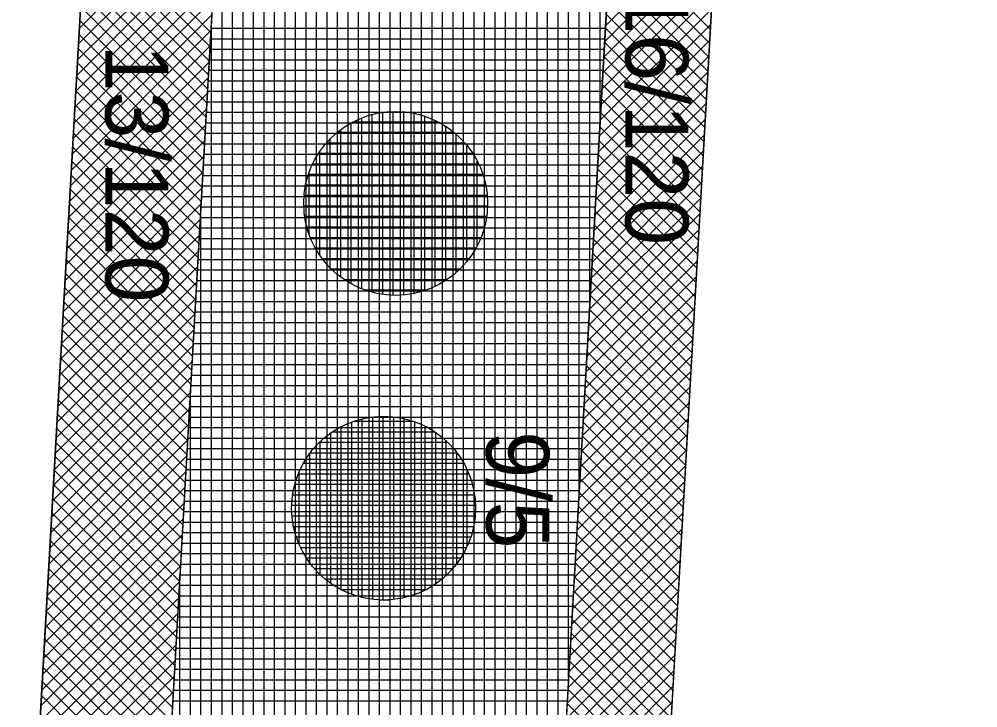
# Model space of a CAD drawing. Extents: x -565346 to -564154, y -1097386 to -1095620.
# Drawn here: x -564287.65 to -564269.4, y -1096972.52 to -1096959.42 of the extents above; entities that cross this region are included whole.
import ezdxf

# ---------------------------------------------------------------- set-up
doc = ezdxf.new("R2010")
doc.units = 0
for name, color, linetype in [('Vrstva 1', 7, 'Continuous'), ('Vrstva 13', 7, 'Continuous'), ('Vrstva 40', 7, 'Continuous'), ('Vrstva 41', 7, 'Continuous'), ('Vrstva 42', 7, 'Continuous'), ('Vrstva 43', 7, 'Continuous'), ('Vrstva 44', 7, 'Continuous')]:
    doc.layers.add(name, color=color, linetype=linetype)

msp = doc.modelspace()

# ---------------------------------------------------------------- linework, layer by layer
at = {"layer": 'Vrstva 1'}
msp.add_line((-564296.5, -1097135.53), (-564285.9, -1096948.97), dxfattribs=at)
at = {"layer": 'Vrstva 13'}
msp.add_line((-564277.71, -1097016.43), (-564269.4, -1096869.98), dxfattribs=at)
at = {"layer": 'Vrstva 41'}
for points in [[(-564296.782, -1097140.492), (-564294.286, -1097140.634), (-564282.373, -1096930.972), (-564284.87, -1096930.83)], [(-564272.899, -1096931.51), (-564274.888, -1096931.397), (-564286.791, -1097141.059), (-564284.798, -1097141.172)]]:
    msp.add_lwpolyline(points, close=True, dxfattribs=at)
at = {"layer": 'Vrstva 42'}
for p, q in [((-564283.848, -1096956.934), (-564286.504, -1096959.59)), ((-564283.865, -1096957.234), (-564286.521, -1096959.89)), ((-564286.374, -1096957.303), (-564284.004, -1096959.673)), ((-564283.882, -1096957.534), (-564286.538, -1096960.19)), ((-564286.389, -1096957.57), (-564284.019, -1096959.941)), ((-564274.37, -1096957.426), (-564276.486, -1096959.542)), ((-564274.387, -1096957.726), (-564276.503, -1096959.842)), ((-564276.382, -1096957.719), (-564274.494, -1096959.607)), ((-564283.899, -1096957.834), (-564286.555, -1096960.49)), ((-564286.405, -1096957.838), (-564284.034, -1096960.208)), ((-564286.42, -1096958.106), (-564284.049, -1096960.476)), ((-564274.404, -1096958.026), (-564276.52, -1096960.142)), ((-564276.398, -1096957.986), (-564274.509, -1096959.875)), ((-564283.916, -1096958.134), (-564286.572, -1096960.79)), ((-564276.413, -1096958.254), (-564274.524, -1096960.143)), ((-564283.933, -1096958.434), (-564286.589, -1096961.09)), ((-564286.435, -1096958.373), (-564284.065, -1096960.744)), ((-564274.421, -1096958.326), (-564276.537, -1096960.442)), ((-564286.45, -1096958.641), (-564284.08, -1096961.011)), ((-564274.438, -1096958.626), (-564276.554, -1096960.742)), ((-564276.428, -1096958.522), (-564274.539, -1096960.41)), ((-564283.95, -1096958.734), (-564286.606, -1096961.39)), ((-564276.443, -1096958.789), (-564274.555, -1096960.678)), ((-564286.465, -1096958.909), (-564284.095, -1096961.279)), ((-564274.455, -1096958.926), (-564276.571, -1096961.042)), ((-564283.967, -1096959.034), (-564286.623, -1096961.69)), ((-564286.481, -1096959.176), (-564284.11, -1096961.547)), ((-564276.458, -1096959.057), (-564274.57, -1096960.946)), ((-564283.984, -1096959.333), (-564286.641, -1096961.99)), ((-564274.472, -1096959.226), (-564276.588, -1096961.341)), ((-564276.474, -1096959.325), (-564274.585, -1096961.213)), ((-564286.496, -1096959.444), (-564284.125, -1096961.814)), ((-564274.489, -1096959.525), (-564276.605, -1096961.641)), ((-564284.002, -1096959.633), (-564286.658, -1096962.289)), ((-564286.511, -1096959.711), (-564284.141, -1096962.082)), ((-564276.489, -1096959.592), (-564274.6, -1096961.481)), ((-564284.019, -1096959.933), (-564286.675, -1096962.589)), ((-564274.506, -1096959.825), (-564276.622, -1096961.941)), ((-564276.504, -1096959.86), (-564274.615, -1096961.749)), ((-564286.526, -1096959.979), (-564284.156, -1096962.35)), ((-564274.523, -1096960.125), (-564276.639, -1096962.241)), ((-564284.036, -1096960.233), (-564286.692, -1096962.889)), ((-564286.542, -1096960.247), (-564284.171, -1096962.617)), ((-564276.519, -1096960.128), (-564274.63, -1096962.016)), ((-564274.54, -1096960.425), (-564276.656, -1096962.541)), ((-564276.534, -1096960.395), (-564274.646, -1096962.284)), ((-564284.053, -1096960.533), (-564286.709, -1096963.189)), ((-564286.557, -1096960.514), (-564284.186, -1096962.885)), ((-564276.549, -1096960.663), (-564274.661, -1096962.552)), ((-564284.07, -1096960.833), (-564286.726, -1096963.489)), ((-564286.572, -1096960.782), (-564284.201, -1096963.152)), ((-564274.557, -1096960.725), (-564276.673, -1096962.841)), ((-564274.574, -1096961.025), (-564276.69, -1096963.141)), ((-564276.565, -1096960.931), (-564274.676, -1096962.819)), ((-564284.087, -1096961.133), (-564286.743, -1096963.789)), ((-564286.587, -1096961.05), (-564284.217, -1096963.42)), ((-564276.58, -1096961.198), (-564274.691, -1096963.087)), ((-564286.602, -1096961.317), (-564284.232, -1096963.688)), ((-564274.591, -1096961.325), (-564276.707, -1096963.441)), ((-564284.104, -1096961.433), (-564286.76, -1096964.089)), ((-564286.618, -1096961.585), (-564284.247, -1096963.955)), ((-564276.595, -1096961.466), (-564274.706, -1096963.355)), ((-564284.121, -1096961.733), (-564286.777, -1096964.389)), ((-564274.608, -1096961.624), (-564276.724, -1096963.74)), ((-564276.61, -1096961.734), (-564274.722, -1096963.622)), ((-564286.633, -1096961.853), (-564284.262, -1096964.223)), ((-564274.625, -1096961.924), (-564276.741, -1096964.04)), ((-564284.138, -1096962.032), (-564286.794, -1096964.688)), ((-564286.648, -1096962.12), (-564284.278, -1096964.491)), ((-564276.625, -1096962.001), (-564274.737, -1096963.89)), ((-564274.642, -1096962.224), (-564276.758, -1096964.34)), ((-564276.641, -1096962.269), (-564274.752, -1096964.158)), ((-564284.155, -1096962.332), (-564286.811, -1096964.988)), ((-564286.663, -1096962.388), (-564284.293, -1096964.758)), ((-564284.172, -1096962.632), (-564286.828, -1096965.288)), ((-564286.678, -1096962.655), (-564284.308, -1096965.026)), ((-564274.659, -1096962.524), (-564276.775, -1096964.64)), ((-564276.656, -1096962.536), (-564274.767, -1096964.425)), ((-564274.676, -1096962.824), (-564276.792, -1096964.94)), ((-564276.671, -1096962.804), (-564274.782, -1096964.693)), ((-564284.189, -1096962.932), (-564286.845, -1096965.588)), ((-564286.694, -1096962.923), (-564284.323, -1096965.294)), ((-564286.709, -1096963.191), (-564284.338, -1096965.561)), ((-564274.693, -1096963.124), (-564276.809, -1096965.24)), ((-564276.686, -1096963.072), (-564274.798, -1096964.96)), ((-564284.206, -1096963.232), (-564286.862, -1096965.888)), ((-564276.701, -1096963.339), (-564274.813, -1096965.228)), ((-564284.223, -1096963.532), (-564286.879, -1096966.188)), ((-564286.724, -1096963.458), (-564284.354, -1096965.829)), ((-564274.71, -1096963.424), (-564276.826, -1096965.54)), ((-564286.739, -1096963.726), (-564284.369, -1096966.096)), ((-564274.727, -1096963.723), (-564276.843, -1096965.839)), ((-564276.717, -1096963.607), (-564274.828, -1096965.496)), ((-564284.24, -1096963.832), (-564286.896, -1096966.488)), ((-564276.732, -1096963.875), (-564274.843, -1096965.763)), ((-564284.257, -1096964.132), (-564286.913, -1096966.788)), ((-564286.754, -1096963.994), (-564284.384, -1096966.364)), ((-564274.744, -1096964.023), (-564276.86, -1096966.139)), ((-564276.747, -1096964.142), (-564274.858, -1096966.031)), ((-564286.77, -1096964.261), (-564284.399, -1096966.632)), ((-564274.761, -1096964.323), (-564276.877, -1096966.439)), ((-564284.274, -1096964.431), (-564286.93, -1096967.087)), ((-564276.762, -1096964.41), (-564274.873, -1096966.299)), ((-564286.785, -1096964.529), (-564284.414, -1096966.899)), ((-564274.778, -1096964.623), (-564276.894, -1096966.739)), ((-564276.777, -1096964.678), (-564274.889, -1096966.566)), ((-564284.291, -1096964.731), (-564286.947, -1096967.387)), ((-564286.8, -1096964.797), (-564284.43, -1096967.167)), ((-564284.308, -1096965.031), (-564286.964, -1096967.687)), ((-564274.795, -1096964.923), (-564276.911, -1096967.039)), ((-564276.793, -1096964.945), (-564274.904, -1096966.834)), ((-564286.815, -1096965.064), (-564284.445, -1096967.435)), ((-564274.812, -1096965.223), (-564276.928, -1096967.339)), ((-564276.808, -1096965.213), (-564274.919, -1096967.102)), ((-564284.325, -1096965.331), (-564286.981, -1096967.987)), ((-564286.83, -1096965.332), (-564284.46, -1096967.702)), ((-564286.846, -1096965.6), (-564284.475, -1096967.97)), ((-564274.829, -1096965.523), (-564276.946, -1096967.639)), ((-564276.823, -1096965.481), (-564274.934, -1096967.369)), ((-564284.342, -1096965.631), (-564286.998, -1096968.287)), ((-564276.838, -1096965.748), (-564274.949, -1096967.637)), ((-564284.359, -1096965.931), (-564287.015, -1096968.587)), ((-564286.861, -1096965.867), (-564284.49, -1096968.238)), ((-564274.846, -1096965.822), (-564276.963, -1096967.939)), ((-564286.876, -1096966.135), (-564284.506, -1096968.505)), ((-564274.863, -1096966.122), (-564276.98, -1096968.238)), ((-564276.853, -1096966.016), (-564274.965, -1096967.905)), ((-564284.376, -1096966.231), (-564287.032, -1096968.887)), ((-564276.869, -1096966.284), (-564274.98, -1096968.172)), ((-564286.891, -1096966.402), (-564284.521, -1096968.773)), ((-564274.88, -1096966.422), (-564276.997, -1096968.538)), ((-564284.393, -1096966.531), (-564287.049, -1096969.187)), ((-564286.906, -1096966.67), (-564284.536, -1096969.04)), ((-564276.884, -1096966.551), (-564274.995, -1096968.44)), ((-564284.41, -1096966.831), (-564287.066, -1096969.487)), ((-564274.898, -1096966.722), (-564277.014, -1096968.838)), ((-564276.899, -1096966.819), (-564275.01, -1096968.708)), ((-564286.922, -1096966.938), (-564284.551, -1096969.308)), ((-564274.915, -1096967.022), (-564277.031, -1096969.138)), ((-564284.428, -1096967.13), (-564287.083, -1096969.786)), ((-564286.937, -1096967.205), (-564284.566, -1096969.576)), ((-564276.914, -1096967.086), (-564275.025, -1096968.975)), ((-564274.932, -1096967.322), (-564277.048, -1096969.438)), ((-564276.929, -1096967.354), (-564275.041, -1096969.243)), ((-564284.445, -1096967.43), (-564287.101, -1096970.086)), ((-564286.952, -1096967.473), (-564284.582, -1096969.843)), ((-564284.462, -1096967.73), (-564287.118, -1096970.386)), ((-564286.967, -1096967.741), (-564284.597, -1096970.111)), ((-564274.949, -1096967.622), (-564277.065, -1096969.738)), ((-564276.945, -1096967.622), (-564275.056, -1096969.511)), ((-564274.966, -1096967.921), (-564277.082, -1096970.038)), ((-564276.96, -1096967.889), (-564275.071, -1096969.778)), ((-564284.479, -1096968.03), (-564287.135, -1096970.686)), ((-564286.982, -1096968.008), (-564284.612, -1096970.379)), ((-564276.975, -1096968.157), (-564275.086, -1096970.046)), ((-564284.496, -1096968.33), (-564287.152, -1096970.986)), ((-564286.998, -1096968.276), (-564284.627, -1096970.646)), ((-564274.983, -1096968.221), (-564277.099, -1096970.337)), ((-564275, -1096968.521), (-564277.116, -1096970.637)), ((-564276.99, -1096968.425), (-564275.101, -1096970.314)), ((-564284.513, -1096968.63), (-564287.169, -1096971.286)), ((-564287.013, -1096968.544), (-564284.642, -1096970.914)), ((-564277.005, -1096968.692), (-564275.117, -1096970.581)), ((-564287.028, -1096968.811), (-564284.658, -1096971.182)), ((-564275.017, -1096968.821), (-564277.133, -1096970.937)), ((-564284.53, -1096968.93), (-564287.186, -1096971.586)), ((-564277.021, -1096968.96), (-564275.132, -1096970.849)), ((-564284.547, -1096969.23), (-564287.203, -1096971.886)), ((-564287.043, -1096969.079), (-564284.673, -1096971.449)), ((-564275.034, -1096969.121), (-564277.15, -1096971.237)), ((-564277.036, -1096969.228), (-564275.147, -1096971.117)), ((-564287.058, -1096969.346), (-564284.688, -1096971.717)), ((-564275.051, -1096969.421), (-564277.167, -1096971.537)), ((-564284.564, -1096969.529), (-564287.22, -1096972.185)), ((-564287.074, -1096969.614), (-564284.703, -1096971.984)), ((-564277.051, -1096969.495), (-564275.162, -1096971.384)), ((-564275.068, -1096969.721), (-564277.184, -1096971.837)), ((-564277.066, -1096969.763), (-564275.177, -1096971.652)), ((-564284.581, -1096969.829), (-564287.237, -1096972.485)), ((-564287.089, -1096969.882), (-564284.719, -1096972.252)), ((-564284.598, -1096970.129), (-564287.254, -1096972.785)), ((-564287.104, -1096970.149), (-564284.734, -1096972.52)), ((-564275.085, -1096970.021), (-564277.201, -1096972.137)), ((-564277.081, -1096970.031), (-564275.192, -1096971.919)), ((-564275.102, -1096970.32), (-564277.218, -1096972.437)), ((-564277.097, -1096970.298), (-564275.208, -1096972.187)), ((-564284.615, -1096970.429), (-564287.271, -1096973.085)), ((-564287.119, -1096970.417), (-564284.749, -1096972.787)), ((-564287.135, -1096970.685), (-564284.764, -1096973.055)), ((-564275.119, -1096970.62), (-564277.235, -1096972.736)), ((-564277.112, -1096970.566), (-564275.223, -1096972.455)), ((-564284.632, -1096970.729), (-564287.288, -1096973.385)), ((-564277.127, -1096970.834), (-564275.238, -1096972.722)), ((-564284.649, -1096971.029), (-564287.305, -1096973.685)), ((-564287.15, -1096970.952), (-564284.779, -1096973.323)), ((-564275.136, -1096970.92), (-564277.252, -1096973.036)), ((-564287.165, -1096971.22), (-564284.795, -1096973.59)), ((-564275.153, -1096971.22), (-564277.269, -1096973.336)), ((-564277.142, -1096971.101), (-564275.253, -1096972.99)), ((-564284.666, -1096971.329), (-564287.322, -1096973.985)), ((-564277.157, -1096971.369), (-564275.268, -1096973.258)), ((-564287.18, -1096971.488), (-564284.81, -1096973.858)), ((-564275.17, -1096971.52), (-564277.286, -1096973.636)), ((-564284.683, -1096971.629), (-564287.339, -1096974.285)), ((-564287.195, -1096971.755), (-564284.825, -1096974.126)), ((-564277.172, -1096971.637), (-564275.284, -1096973.525)), ((-564284.7, -1096971.929), (-564287.356, -1096974.584)), ((-564275.187, -1096971.82), (-564277.303, -1096973.936)), ((-564277.188, -1096971.904), (-564275.299, -1096973.793)), ((-564287.211, -1096972.023), (-564284.84, -1096974.393)), ((-564275.204, -1096972.12), (-564277.32, -1096974.236)), ((-564277.203, -1096972.172), (-564275.314, -1096974.061)), ((-564284.717, -1096972.228), (-564287.373, -1096974.884)), ((-564287.226, -1096972.29), (-564284.855, -1096974.661)), ((-564275.221, -1096972.419), (-564277.337, -1096974.536)), ((-564277.218, -1096972.439), (-564275.329, -1096974.328))]:
    msp.add_line(p, q, dxfattribs=at)
at = {"layer": 'Vrstva 43'}
for p, q in [((-564276.59, -1096961.376), (-564276.59, -1096837.833)), ((-564276.79, -1096964.899), (-564276.79, -1096841.356)), ((-564276.99, -1096968.422), (-564276.99, -1096844.879)), ((-564277.19, -1096971.945), (-564277.19, -1096848.402)), ((-564277.39, -1096975.468), (-564277.39, -1096851.925)), ((-564277.59, -1096978.991), (-564277.59, -1096855.448)), ((-564277.79, -1096982.513), (-564277.79, -1096858.971)), ((-564277.99, -1096986.036), (-564277.99, -1096862.494)), ((-564278.19, -1096989.559), (-564278.19, -1096866.017)), ((-564278.39, -1096993.082), (-564278.39, -1096869.541)), ((-564278.59, -1096996.605), (-564278.59, -1096873.065)), ((-564278.79, -1097000.128), (-564278.79, -1096876.59)), ((-564278.99, -1097003.651), (-564278.99, -1096880.115)), ((-564279.19, -1097007.173), (-564279.19, -1096883.64)), ((-564279.39, -1097010.696), (-564279.39, -1096887.165)), ((-564279.59, -1097014.219), (-564279.59, -1096890.689)), ((-564279.79, -1097017.742), (-564279.79, -1096894.214)), ((-564279.99, -1097021.265), (-564279.99, -1096897.739)), ((-564280.19, -1097024.788), (-564280.19, -1096901.264)), ((-564280.39, -1097028.31), (-564280.39, -1096904.789)), ((-564281.59, -1097049.447), (-564281.59, -1096906.094)), ((-564281.39, -1097045.925), (-564281.39, -1096906.085)), ((-564281.19, -1097042.402), (-564281.19, -1096906.075)), ((-564280.99, -1097038.879), (-564280.99, -1096906.065)), ((-564280.79, -1097035.356), (-564280.79, -1096906.056)), ((-564280.59, -1097031.833), (-564280.59, -1096906.046)), ((-564282.19, -1097060.016), (-564282.19, -1096906.123)), ((-564281.99, -1097056.493), (-564281.99, -1096906.114)), ((-564281.79, -1097052.97), (-564281.79, -1096906.104)), ((-564282.39, -1097063.539), (-564282.39, -1096931.271)), ((-564282.59, -1097067.062), (-564282.59, -1096934.791)), ((-564282.79, -1097070.585), (-564282.79, -1096938.311)), ((-564282.99, -1097074.107), (-564282.99, -1096941.831)), ((-564283.19, -1097077.63), (-564283.19, -1096945.351)), ((-564283.39, -1097081.153), (-564283.39, -1096948.871)), ((-564283.59, -1097084.676), (-564283.59, -1096952.391)), ((-564283.79, -1097088.199), (-564283.79, -1096955.91)), ((-564283.99, -1097091.722), (-564283.99, -1096959.43)), ((-564283.999, -1096959.59), (-564276.489, -1096959.59)), ((-564284.01, -1096959.79), (-564276.5, -1096959.79)), ((-564284.022, -1096959.99), (-564276.511, -1096959.99)), ((-564284.033, -1096960.19), (-564276.523, -1096960.19)), ((-564284.045, -1096960.39), (-564276.534, -1096960.39)), ((-564284.056, -1096960.59), (-564276.545, -1096960.59)), ((-564284.067, -1096960.79), (-564276.557, -1096960.79)), ((-564284.079, -1096960.99), (-564276.568, -1096960.99)), ((-564284.09, -1096961.19), (-564276.579, -1096961.19)), ((-564284.101, -1096961.39), (-564276.591, -1096961.39)), ((-564284.113, -1096961.59), (-564276.602, -1096961.59)), ((-564284.124, -1096961.79), (-564276.613, -1096961.79)), ((-564284.135, -1096961.99), (-564276.625, -1096961.99)), ((-564284.147, -1096962.19), (-564276.636, -1096962.19)), ((-564284.158, -1096962.39), (-564276.648, -1096962.39)), ((-564284.17, -1096962.59), (-564276.659, -1096962.59)), ((-564284.181, -1096962.79), (-564276.67, -1096962.79)), ((-564284.192, -1096962.99), (-564276.682, -1096962.99)), ((-564284.19, -1097095.244), (-564284.19, -1096962.95)), ((-564284.204, -1096963.19), (-564276.693, -1096963.19)), ((-564284.215, -1096963.39), (-564276.704, -1096963.39)), ((-564284.226, -1096963.59), (-564276.716, -1096963.59)), ((-564284.238, -1096963.79), (-564276.727, -1096963.79)), ((-564284.249, -1096963.99), (-564276.738, -1096963.99)), ((-564284.26, -1096964.19), (-564276.75, -1096964.19)), ((-564284.272, -1096964.39), (-564276.761, -1096964.39)), ((-564284.283, -1096964.59), (-564276.772, -1096964.59)), ((-564284.295, -1096964.79), (-564276.784, -1096964.79)), ((-564284.306, -1096964.99), (-564276.795, -1096964.99)), ((-564284.317, -1096965.19), (-564276.807, -1096965.19)), ((-564284.329, -1096965.39), (-564276.818, -1096965.39)), ((-564284.34, -1096965.59), (-564276.829, -1096965.59)), ((-564284.351, -1096965.79), (-564276.841, -1096965.79)), ((-564284.363, -1096965.99), (-564276.852, -1096965.99)), ((-564284.374, -1096966.19), (-564276.863, -1096966.19)), ((-564284.39, -1097098.767), (-564284.39, -1096966.47)), ((-564284.385, -1096966.39), (-564276.875, -1096966.39)), ((-564284.397, -1096966.59), (-564276.886, -1096966.59)), ((-564284.408, -1096966.79), (-564276.897, -1096966.79)), ((-564284.42, -1096966.99), (-564276.909, -1096966.99)), ((-564284.431, -1096967.19), (-564276.92, -1096967.19)), ((-564284.442, -1096967.39), (-564276.931, -1096967.39)), ((-564284.454, -1096967.59), (-564276.943, -1096967.59)), ((-564284.465, -1096967.79), (-564276.954, -1096967.79)), ((-564284.476, -1096967.99), (-564276.965, -1096967.99)), ((-564284.488, -1096968.19), (-564276.977, -1096968.19)), ((-564284.499, -1096968.39), (-564276.988, -1096968.39)), ((-564284.51, -1096968.59), (-564277, -1096968.59)), ((-564284.522, -1096968.79), (-564277.011, -1096968.79)), ((-564284.533, -1096968.99), (-564277.022, -1096968.99)), ((-564284.545, -1096969.19), (-564277.034, -1096969.19)), ((-564284.556, -1096969.39), (-564277.045, -1096969.39)), ((-564284.567, -1096969.59), (-564277.056, -1096969.59)), ((-564284.579, -1096969.79), (-564277.068, -1096969.79)), ((-564284.59, -1096969.99), (-564277.079, -1096969.99)), ((-564284.59, -1097102.29), (-564284.59, -1096969.99)), ((-564284.601, -1096970.19), (-564277.09, -1096970.19)), ((-564284.613, -1096970.39), (-564277.102, -1096970.39)), ((-564284.624, -1096970.59), (-564277.113, -1096970.59)), ((-564284.635, -1096970.79), (-564277.124, -1096970.79)), ((-564284.647, -1096970.99), (-564277.136, -1096970.99)), ((-564284.658, -1096971.19), (-564277.147, -1096971.19)), ((-564284.67, -1096971.39), (-564277.158, -1096971.39)), ((-564284.681, -1096971.59), (-564277.17, -1096971.59)), ((-564284.692, -1096971.79), (-564277.181, -1096971.79)), ((-564284.704, -1096971.99), (-564277.193, -1096971.99)), ((-564284.715, -1096972.19), (-564277.204, -1096972.19)), ((-564284.726, -1096972.39), (-564277.215, -1096972.39))]:
    msp.add_line(p, q, dxfattribs=at)
msp.add_lwpolyline([(-564283.37, -1096906.18), (-564284.87, -1096930.83), (-564282.373, -1096930.972), (-564294.286, -1097140.634), (-564296.782, -1097140.492), (-564297.42, -1097150.37), (-564294.347, -1097150.646), (-564303.226, -1097307.04), (-564304.096, -1097322.37), (-564304.399, -1097332.838), (-564302.848, -1097333.175), (-564297.082, -1097322.329), (-564293.197, -1097253.877), (-564289.027, -1097180.417), (-564287.358, -1097151.043), (-564285.364, -1097151.156), (-564284.798, -1097141.172), (-564286.791, -1097141.059), (-564274.888, -1096931.397), (-564272.899, -1096931.51), (-564271.475, -1096906.55)], dxfattribs=at)
at = {"layer": 'Vrstva 44'}
for p, q in [((-564280.73, -1096964.655), (-564280.73, -1096961.193)), ((-564280.53, -1096964.673), (-564280.53, -1096961.177)), ((-564280.33, -1096964.666), (-564280.33, -1096961.182)), ((-564280.13, -1096964.636), (-564280.13, -1096961.21)), ((-564281.33, -1096964.454), (-564281.33, -1096961.394)), ((-564281.287, -1096961.37), (-564279.682, -1096961.37)), ((-564281.13, -1096964.55), (-564281.13, -1096961.298)), ((-564280.93, -1096964.615), (-564280.93, -1096961.233)), ((-564279.93, -1096964.582), (-564279.93, -1096961.266)), ((-564279.73, -1096964.503), (-564279.73, -1096961.347)), ((-564281.59, -1096961.57), (-564279.376, -1096961.57)), ((-564281.53, -1096964.325), (-564281.53, -1096961.522)), ((-564279.53, -1096964.389), (-564279.53, -1096961.458)), ((-564281.73, -1096964.151), (-564281.73, -1096961.698)), ((-564279.33, -1096964.238), (-564279.33, -1096961.611)), ((-564281.93, -1096963.908), (-564281.93, -1096961.941)), ((-564281.799, -1096961.77), (-564279.171, -1096961.77)), ((-564279.13, -1096964.029), (-564279.13, -1096961.817)), ((-564281.949, -1096961.97), (-564279.019, -1096961.97)), ((-564278.93, -1096963.725), (-564278.93, -1096962.123)), ((-564282.063, -1096962.17), (-564278.907, -1096962.17)), ((-564282.143, -1096962.37), (-564278.825, -1096962.37)), ((-564282.13, -1096963.515), (-564282.13, -1096962.33)), ((-564282.196, -1096962.57), (-564278.771, -1096962.57)), ((-564282.226, -1096962.77), (-564278.743, -1096962.77)), ((-564282.233, -1096962.97), (-564278.737, -1096962.97)), ((-564282.216, -1096963.17), (-564278.753, -1096963.17)), ((-564282.175, -1096963.37), (-564278.792, -1096963.37)), ((-564282.108, -1096963.57), (-564278.859, -1096963.57)), ((-564282.015, -1096963.77), (-564278.955, -1096963.77)), ((-564281.885, -1096963.97), (-564279.081, -1096963.97)), ((-564281.712, -1096964.17), (-564279.258, -1096964.17)), ((-564281.467, -1096964.37), (-564279.502, -1096964.37)), ((-564281.073, -1096964.57), (-564279.892, -1096964.57)), ((-564281.12, -1096970.426), (-564281.12, -1096967.024)), ((-564280.92, -1096970.461), (-564280.92, -1096966.988)), ((-564280.72, -1096970.472), (-564280.72, -1096966.975)), ((-564280.52, -1096970.461), (-564280.52, -1096966.985)), ((-564280.32, -1096970.427), (-564280.32, -1096967.02)), ((-564281.52, -1096970.277), (-564281.52, -1096967.172)), ((-564281.32, -1096970.364), (-564281.32, -1096967.083)), ((-564281.28, -1096967.07), (-564280.148, -1096967.07)), ((-564280.12, -1096970.369), (-564280.12, -1096967.08)), ((-564279.92, -1096970.282), (-564279.92, -1096967.166)), ((-564281.72, -1096970.154), (-564281.72, -1096967.294)), ((-564281.685, -1096967.27), (-564279.741, -1096967.27)), ((-564279.72, -1096970.162), (-564279.72, -1096967.285)), ((-564281.933, -1096967.47), (-564279.494, -1096967.47)), ((-564281.92, -1096969.992), (-564281.92, -1096967.457)), ((-564279.52, -1096970.002), (-564279.52, -1096967.447)), ((-564282.12, -1096969.764), (-564282.12, -1096967.683)), ((-564282.11, -1096967.67), (-564279.32, -1096967.67)), ((-564279.32, -1096969.781), (-564279.32, -1096967.67)), ((-564282.24, -1096967.87), (-564279.187, -1096967.87)), ((-564282.335, -1096968.07), (-564279.093, -1096968.07)), ((-564282.32, -1096969.417), (-564282.32, -1096968.033)), ((-564279.12, -1096969.442), (-564279.12, -1096968.005)), ((-564282.403, -1096968.27), (-564279.026, -1096968.27)), ((-564282.445, -1096968.47), (-564278.984, -1096968.47)), ((-564282.462, -1096968.67), (-564278.965, -1096968.67)), ((-564282.456, -1096968.87), (-564278.971, -1096968.87)), ((-564282.428, -1096969.07), (-564279.001, -1096969.07)), ((-564282.376, -1096969.27), (-564279.054, -1096969.27)), ((-564282.296, -1096969.47), (-564279.132, -1096969.47)), ((-564282.184, -1096969.67), (-564279.244, -1096969.67)), ((-564282.036, -1096969.87), (-564279.394, -1096969.87)), ((-564281.83, -1096970.07), (-564279.599, -1096970.07)), ((-564281.533, -1096970.27), (-564279.898, -1096970.27)), ((-564280.807, -1096970.47), (-564280.596, -1096970.47))]:
    msp.add_line(p, q, dxfattribs=at)
for centre in [(-564280.484, -1096962.924), (-564280.714, -1096968.724)]:
    msp.add_circle(centre, 1.75, dxfattribs=at)

# ---------------------------------------------------------------- texts
at = {"layer": 'Vrstva 40'}
for s, p in [('16/120', (-564276.11, -1096958.81)), ('13/120', (-564286.01, -1096959.9)), ('9/5', (-564278.76, -1096967.26))]:
    msp.add_text(s, height=1.2, rotation=270, dxfattribs=at).set_placement(p)

doc.saveas('drawing.dxf')
